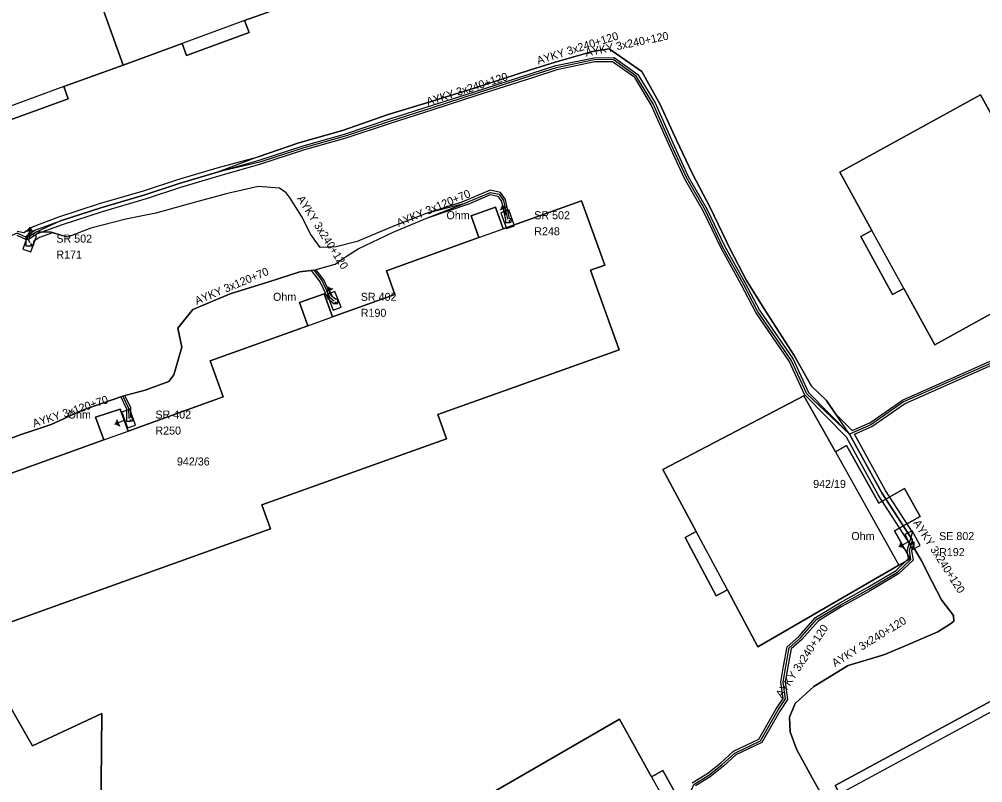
# Model space of a CAD drawing. Extents: x -793400 to -756198, y -1074141 to -1042963.
# Drawn here: x -783189.3 to -783099, y -1065232.6 to -1065161.1 of the extents above; entities that cross this region are included whole.
import ezdxf

# ---------------------------------------------------------------- set-up
doc = ezdxf.new("R2010")
doc.units = 0
for name, color, linetype in [('Parcela', 7, 'Continuous'), ('Popiskový text - Parcela', 7, 'Continuous'), ('Popiskový text - Rozpojovací skříň nn - SJZ', 7, 'Continuous'), ('Popiskový text - Rozpojovací skříň nn - Typ', 7, 'Continuous'), ('Popiskový text - Uzemnění - Odpor', 7, 'Continuous'), ('Popiskový text - Vedení nn kabelové', 7, 'Continuous'), ('Skříň', 7, 'Continuous'), ('Spojnice nn', 7, 'Continuous'), ('Stavební objekt', 7, 'Continuous'), ('Uzemnění', 7, 'Continuous'), ('Vedení nn kabelové', 7, 'Continuous')]:
    doc.layers.add(name, color=color, linetype=linetype)

msp = doc.modelspace()

# ---------------------------------------------------------------- linework, layer by layer
at = {"layer": 'Parcela'}
for points in [[(-783167.78, -1065162.31), (-783173.64, -1065164.45), (-783174.04, -1065163.34), (-783179.58, -1065165.36), (-783182.97, -1065155.88), (-783183.4, -1065154.68), (-783186.71, -1065145.42), (-783179.99, -1065143.18), (-783175.43, -1065141.67), (-783169.61, -1065139.73), (-783166.44, -1065148.61), (-783166.03, -1065149.73), (-783165.75, -1065150.51), (-783164.66, -1065153.56), (-783162.65, -1065159.19), (-783168.19, -1065161.2)], [(-783184.72, -1065168.51), (-783190.57, -1065170.64), (-783190.98, -1065169.51), (-783196.68, -1065171.59), (-783197.15, -1065170.26), (-783200.06, -1065162.08), (-783200.51, -1065160.8), (-783200.9, -1065159.71), (-783203.94, -1065151.15), (-783196.87, -1065148.8), (-783192.52, -1065147.35), (-783186.71, -1065145.42), (-783183.4, -1065154.68), (-783182.97, -1065155.88), (-783179.58, -1065165.36), (-783185.13, -1065167.38)], [(-783099.26, -1065168.14), (-783096.22, -1065173.62), (-783095.19, -1065173.05), (-783092.17, -1065178.43), (-783089.79, -1065177.11), (-783088.33, -1065179.73), (-783090.72, -1065181.05), (-783089.26, -1065183.68), (-783090.31, -1065184.26), (-783103.53, -1065191.55), (-783106.44, -1065186.28), (-783107.49, -1065186.86), (-783110.46, -1065181.42), (-783109.43, -1065180.85), (-783112.44, -1065175.39)], [(-783099.26, -1065168.14), (-783112.44, -1065175.39), (-783109.43, -1065180.85), (-783110.46, -1065181.42), (-783107.49, -1065186.86), (-783106.44, -1065186.28), (-783103.53, -1065191.55), (-783090.31, -1065184.26), (-783089.26, -1065183.68), (-783090.72, -1065181.05), (-783088.33, -1065179.73), (-783089.79, -1065177.11), (-783092.17, -1065178.43), (-783095.19, -1065173.05), (-783096.22, -1065173.62)], [(-783115.8, -1065196.34), (-783129, -1065203.24), (-783125.88, -1065209.06), (-783126.91, -1065209.61), (-783124.02, -1065215.07), (-783122.96, -1065214.5), (-783120.1, -1065219.84), (-783106.89, -1065212.2), (-783105.84, -1065211.61), (-783107.31, -1065209), (-783104.92, -1065207.65), (-783106.38, -1065205.03), (-783108.78, -1065206.38), (-783111.8, -1065201), (-783112.85, -1065201.59)], [(-783115.8, -1065196.34), (-783112.85, -1065201.59), (-783111.8, -1065201), (-783108.78, -1065206.38), (-783106.38, -1065205.03), (-783104.92, -1065207.65), (-783107.31, -1065209), (-783105.84, -1065211.61), (-783106.89, -1065212.2), (-783120.1, -1065219.84), (-783122.96, -1065214.5), (-783124.02, -1065215.07), (-783126.91, -1065209.61), (-783125.88, -1065209.06), (-783129, -1065203.24)], [(-783070.56, -1065233.47), (-783079.93, -1065216.01), (-783080.35, -1065215.23), (-783112.88, -1065232.84), (-783112.46, -1065233.62), (-783110.6, -1065237.06), (-783114.9, -1065242.82), (-783114.17, -1065245.85), (-783112.04, -1065248.11), (-783104.86, -1065247.66), (-783103, -1065251.1)], [(-783070.56, -1065233.47), (-783103, -1065251.1), (-783104.86, -1065247.66), (-783112.04, -1065248.11), (-783114.17, -1065245.85), (-783114.9, -1065242.82), (-783110.6, -1065237.06), (-783112.46, -1065233.62), (-783112.88, -1065232.84), (-783080.35, -1065215.23), (-783079.93, -1065216.01)], [(-783133.08, -1065226.62), (-783145.87, -1065234.01), (-783142.97, -1065239.2), (-783144.02, -1065239.79), (-783141, -1065245.2), (-783139.95, -1065244.61), (-783137.01, -1065249.88), (-783124.11, -1065242.68), (-783123.06, -1065242.09), (-783124.53, -1065239.48), (-783122.08, -1065238.11), (-783123.56, -1065235.46), (-783126, -1065236.83), (-783129.01, -1065231.44), (-783130.06, -1065232.03)], [(-783133.08, -1065226.62), (-783130.06, -1065232.03), (-783129.01, -1065231.44), (-783126, -1065236.83), (-783123.56, -1065235.46), (-783122.08, -1065238.11), (-783124.53, -1065239.48), (-783123.06, -1065242.09), (-783124.11, -1065242.68), (-783137.01, -1065249.88), (-783139.95, -1065244.61), (-783141, -1065245.2), (-783144.02, -1065239.79), (-783142.97, -1065239.2), (-783145.87, -1065234.01)]]:
    msp.add_lwpolyline(points, close=True, dxfattribs=at)
for points in [[(-783190.57, -1065170.64), (-783184.72, -1065168.51), (-783185.13, -1065167.38), (-783179.58, -1065165.36), (-783174.04, -1065163.34), (-783173.64, -1065164.45), (-783167.78, -1065162.31), (-783168.19, -1065161.2), (-783162.65, -1065159.19)], [(-783193.89, -1065218.87), (-783165.77, -1065208.8), (-783166.58, -1065206.56), (-783149.28, -1065200.36), (-783150.09, -1065198.1), (-783133.11, -1065192.03), (-783135.78, -1065184.58), (-783134.46, -1065184.1), (-783136.62, -1065178.07), (-783143.98, -1065180.7), (-783144.7, -1065178.67), (-783146.98, -1065179.49), (-783146.26, -1065181.52), (-783154.91, -1065184.62), (-783154.11, -1065186.85), (-783159.96, -1065188.95), (-783160.74, -1065186.78), (-783163.05, -1065187.61), (-783162.27, -1065189.77), (-783171.41, -1065193.05), (-783170.2, -1065196.43), (-783179.1, -1065199.64), (-783179.84, -1065197.58), (-783182.15, -1065198.35), (-783181.38, -1065200.47), (-783196.02, -1065205.74)], [(-783196.02, -1065205.74), (-783181.38, -1065200.47), (-783182.15, -1065198.35), (-783179.84, -1065197.58), (-783179.1, -1065199.64), (-783170.2, -1065196.43), (-783171.41, -1065193.05), (-783162.27, -1065189.77), (-783163.05, -1065187.61), (-783160.74, -1065186.78), (-783159.96, -1065188.95), (-783154.11, -1065186.85), (-783154.91, -1065184.62), (-783146.26, -1065181.52), (-783146.98, -1065179.49), (-783144.7, -1065178.67), (-783143.98, -1065180.7), (-783136.62, -1065178.07), (-783134.46, -1065184.1), (-783135.78, -1065184.58), (-783133.11, -1065192.03), (-783150.09, -1065198.1), (-783149.28, -1065200.36), (-783166.58, -1065206.56), (-783165.77, -1065208.8), (-783193.89, -1065218.87)], [(-783190.31, -1065225.18), (-783188.07, -1065229.11), (-783181.56, -1065226.08), (-783181.69, -1065239.04)], [(-783181.69, -1065239.04), (-783181.56, -1065226.08), (-783188.07, -1065229.11), (-783190.31, -1065225.18)]]:
    msp.add_lwpolyline(points, dxfattribs=at)
at = {"layer": 'Skříň'}
for points in [[(-783144.196, -1065179.191), (-783143.666, -1065180.674), (-783142.924, -1065180.409), (-783143.454, -1065178.926)], [(-783188.44, -1065181.116), (-783188.963, -1065182.602), (-783188.22, -1065182.864), (-783187.697, -1065181.378)], [(-783160.467, -1065186.854), (-783159.884, -1065188.317), (-783159.153, -1065188.026), (-783159.736, -1065186.563)], [(-783179.683, -1065197.858), (-783179.159, -1065199.344), (-783178.417, -1065199.082), (-783178.941, -1065197.596)], [(-783106.345, -1065209.336), (-783105.612, -1065210.73), (-783104.915, -1065210.364), (-783105.648, -1065208.97)]]:
    msp.add_lwpolyline(points, close=True, dxfattribs=at)
at = {"layer": 'Spojnice nn'}
for p, q in [((-783187.73, -1065181), (-783188.55, -1065181.54)), ((-783188.55, -1065181.54), (-783188.33, -1065181.99)), ((-783088.94, -1065189.13), (-783106.46, -1065196.91))]:
    msp.add_line(p, q, dxfattribs=at)
for points in [[(-783111.52, -1065199.92), (-783113.71, -1065196.75), (-783115.08, -1065195.42), (-783116.7, -1065192.55), (-783119.52, -1065188.19), (-783121.17, -1065185.54), (-783122.71, -1065182.61), (-783124.58, -1065178.71), (-783126.22, -1065175.55), (-783127.73, -1065172.38), (-783129.25, -1065169.05), (-783130.99, -1065165.96), (-783134.03, -1065163.84), (-783135.6, -1065164.1), (-783139.09, -1065165.08), (-783141.41, -1065165.81), (-783146.69, -1065167.51), (-783150.72, -1065168.78), (-783154.74, -1065169.99), (-783159.01, -1065171.48), (-783163.12, -1065172.63), (-783166.91, -1065173.95), (-783170.64, -1065175.36)], [(-783111.52, -1065199.92), (-783115.53, -1065196.16), (-783116.99, -1065192.99), (-783120.13, -1065188.42), (-783121.5, -1065185.81), (-783123.41, -1065182.37), (-783125.03, -1065178.98), (-783126.81, -1065175.9), (-783128.26, -1065172.73), (-783129.92, -1065168.98), (-783131.5, -1065166.39), (-783133.65, -1065164.85), (-783135.42, -1065164.87), (-783139, -1065165.61), (-783141.18, -1065166.32), (-783146.58, -1065168.05), (-783150.52, -1065169.32), (-783154.61, -1065170.63), (-783158.77, -1065172.02), (-783162.64, -1065173.12), (-783166.76, -1065174.46), (-783170.64, -1065175.36)], [(-783170.64, -1065175.36), (-783174.32, -1065176.45), (-783177.54, -1065177.52), (-783181.66, -1065178.72), (-783185.44, -1065179.94), (-783187.73, -1065181)], [(-783147.77, -1065178.39), (-783151.2, -1065179.27), (-783154.47, -1065180.54), (-783157.65, -1065181.87), (-783159.63, -1065182.38), (-783161.13, -1065182.45), (-783161.99, -1065181.23), (-783162.87, -1065179.51), (-783163.93, -1065177.84), (-783164.29, -1065177.32), (-783164.92, -1065176.88), (-783166.93, -1065176.73), (-783169.91, -1065177.41), (-783173.49, -1065178.4), (-783176.52, -1065179.22), (-783179.33, -1065179.79), (-783182.59, -1065180.65), (-783184.78, -1065181.47), (-783186.32, -1065181.02), (-783187.73, -1065181)], [(-783147.77, -1065178.39), (-783145.17, -1065177.28), (-783144.35, -1065177.46), (-783143.93, -1065178.04), (-783143.56, -1065179.8)], [(-783161.72, -1065184.57), (-783159.71, -1065184.02), (-783158.93, -1065183.45), (-783157.56, -1065182.58), (-783154.29, -1065181.02), (-783151.05, -1065179.66), (-783147.77, -1065178.39)], [(-783188.55, -1065181.54), (-783189.49, -1065181.12), (-783193.65, -1065182.87), (-783197.88, -1065184.02), (-783201.46, -1065185.11), (-783205.26, -1065186.3), (-783206.52, -1065187.41), (-783205.84, -1065192.14), (-783205.98, -1065194.66)], [(-783161.72, -1065184.57), (-783163.02, -1065184.73), (-783165.93, -1065185.65), (-783169.56, -1065186.79), (-783173.05, -1065188.25), (-783174.44, -1065190.01), (-783174.08, -1065191.77), (-783174.82, -1065194.37), (-783175.29, -1065194.99), (-783177.5, -1065195.82), (-783179.61, -1065196.36)], [(-783161.72, -1065184.57), (-783160.94, -1065185.58), (-783160.24, -1065187.1), (-783159.81, -1065187.44)], [(-783179.61, -1065196.36), (-783183.31, -1065197.66), (-783186.31, -1065199.04), (-783189.21, -1065199.99), (-783192.25, -1065201.11), (-783193.94, -1065201.79), (-783196.41, -1065202.39)], [(-783179.61, -1065196.36), (-783179.06, -1065197.5), (-783179.05, -1065198.47)], [(-783106.46, -1065196.91), (-783109.52, -1065199.05), (-783111.52, -1065199.92)], [(-783105.63, -1065209.85), (-783108.5, -1065205.41), (-783111.52, -1065199.92)], [(-783122.97, -1065239.78), (-783123.5, -1065238.98), (-783125.61, -1065236.09), (-783126.91, -1065234.28), (-783126.43, -1065233.45), (-783126.11, -1065232.73), (-783124.69, -1065231.86), (-783123.47, -1065230.89), (-783122.28, -1065229.8), (-783119.87, -1065228.65), (-783118.22, -1065225.76), (-783117.53, -1065224.72), (-783117.75, -1065223.16), (-783117.5, -1065221.69), (-783117.18, -1065219.94), (-783116.13, -1065219.01), (-783114.57, -1065217.27), (-783112.34, -1065215.9), (-783109.7, -1065214.44), (-783107.04, -1065212.85), (-783105.78, -1065211.66), (-783105.91, -1065210.83), (-783105.63, -1065209.85)], [(-783112.21, -1065236.25), (-783113.33, -1065235.12), (-783115.02, -1065232.13), (-783116.48, -1065229.44), (-783117.09, -1065227.82), (-783117.16, -1065226.43), (-783116.63, -1065225.17), (-783114.88, -1065223.58), (-783111.65, -1065221.59), (-783108.32, -1065220.6), (-783106.59, -1065219.89), (-783103.25, -1065218.43), (-783102.07, -1065217.71), (-783101.76, -1065217.45), (-783101.79, -1065216.92), (-783102.92, -1065215.45), (-783103.77, -1065213.77), (-783104.81, -1065211.73), (-783105.49, -1065210.57), (-783105.63, -1065209.85)]]:
    msp.add_lwpolyline(points, dxfattribs=at)
at = {"layer": 'Stavební objekt'}
for points in [[(-783168.55, -1065151.74), (-783167.38, -1065154.85), (-783164.66, -1065153.56), (-783162.65, -1065159.19), (-783168.19, -1065161.2), (-783174.04, -1065163.34), (-783179.58, -1065165.36), (-783182.97, -1065155.88), (-783166.03, -1065149.73), (-783165.75, -1065150.51)], [(-783190.98, -1065169.51), (-783196.68, -1065171.59), (-783197.15, -1065170.26), (-783200.06, -1065162.08), (-783182.97, -1065155.88), (-783179.58, -1065165.36), (-783185.13, -1065167.38)], [(-783090.31, -1065184.26), (-783103.53, -1065191.55), (-783106.44, -1065186.28), (-783109.43, -1065180.85), (-783112.44, -1065175.39), (-783099.26, -1065168.14), (-783096.22, -1065173.62)], [(-783106.89, -1065212.2), (-783120.1, -1065219.84), (-783122.96, -1065214.5), (-783125.88, -1065209.06), (-783129, -1065203.24), (-783115.8, -1065196.34), (-783112.85, -1065201.59)], [(-783070.56, -1065233.47), (-783103, -1065251.1), (-783104.86, -1065247.66), (-783110.6, -1065237.06), (-783112.46, -1065233.62), (-783079.93, -1065216.01)], [(-783124.11, -1065242.68), (-783137.01, -1065249.88), (-783139.95, -1065244.61), (-783142.97, -1065239.2), (-783145.87, -1065234.01), (-783133.08, -1065226.62), (-783130.06, -1065232.03)]]:
    msp.add_lwpolyline(points, close=True, dxfattribs=at)
msp.add_lwpolyline([(-783196.02, -1065205.74), (-783181.38, -1065200.47), (-783179.1, -1065199.64), (-783170.2, -1065196.43), (-783171.41, -1065193.05), (-783162.27, -1065189.77), (-783159.96, -1065188.95), (-783154.11, -1065186.85), (-783154.91, -1065184.62), (-783146.26, -1065181.52), (-783143.98, -1065180.7), (-783136.62, -1065178.07), (-783134.46, -1065184.1), (-783135.78, -1065184.58), (-783133.11, -1065192.03), (-783150.09, -1065198.1), (-783149.28, -1065200.36), (-783166.58, -1065206.56), (-783165.77, -1065208.8), (-783193.89, -1065218.87)], dxfattribs=at)
at = {"layer": 'Uzemnění'}
for p, q in [((-783143.89, -1065178.565), (-783144.155, -1065178.669)), ((-783144.015, -1065178.499), (-783144.108, -1065178.536)), ((-783143.633, -1065178.67), (-783144.276, -1065178.922)), ((-783143.783, -1065178.63), (-783144.193, -1065178.791)), ((-783143.704, -1065179.434), (-783143.954, -1065178.796)), ((-783187.985, -1065180.911), (-783188.676, -1065180.911)), ((-783188.11, -1065180.819), (-783188.551, -1065180.819)), ((-783188.186, -1065180.72), (-783188.471, -1065180.72)), ((-783188.279, -1065180.613), (-783188.378, -1065180.613)), ((-783188.33, -1065181.596), (-783188.33, -1065180.911)), ((-783159.936, -1065186.314), (-783160.566, -1065186.597)), ((-783160.087, -1065186.282), (-783160.49, -1065186.462)), ((-783160.198, -1065186.222), (-783160.458, -1065186.338)), ((-783160.326, -1065186.162), (-783160.417, -1065186.203)), ((-783159.971, -1065187.081), (-783160.251, -1065186.456)), ((-783180.349, -1065198.931), (-783180.312, -1065199.023)), ((-783180.284, -1065198.805), (-783180.178, -1065199.07)), ((-783180.219, -1065198.698), (-783180.056, -1065199.107)), ((-783180.18, -1065198.547), (-783179.925, -1065199.19)), ((-783179.416, -1065198.615), (-783180.052, -1065198.868)), ((-783106.782, -1065210.153), (-783106.593, -1065210.551)), ((-783106.753, -1065210.001), (-783106.456, -1065210.625)), ((-783105.985, -1065210.019), (-783106.604, -1065210.313)), ((-783106.896, -1065210.394), (-783106.853, -1065210.484)), ((-783106.839, -1065210.265), (-783106.717, -1065210.522))]:
    msp.add_line(p, q, dxfattribs=at)
at = {"layer": 'Vedení nn kabelové'}
for points in [[(-783189.488, -1065180.902), (-783188.88, -1065181.039), (-783188.06, -1065180.499), (-783185.586, -1065179.567), (-783181.777, -1065178.338), (-783177.659, -1065177.138), (-783174.44, -1065176.068), (-783170.754, -1065174.977), (-783166.91, -1065173.95), (-783163.12, -1065172.63), (-783159.01, -1065171.48), (-783154.74, -1065169.99), (-783150.72, -1065168.78), (-783146.69, -1065167.51), (-783141.41, -1065165.81), (-783139.09, -1065165.08), (-783135.6, -1065164.1), (-783134.03, -1065163.84), (-783130.99, -1065165.96), (-783129.25, -1065169.05), (-783127.73, -1065172.38), (-783126.22, -1065175.55), (-783124.58, -1065178.71), (-783122.71, -1065182.61), (-783121.17, -1065185.54), (-783119.52, -1065188.19), (-783116.7, -1065192.55), (-783115.08, -1065195.42), (-783113.71, -1065196.75), (-783112.816, -1065198.044), (-783111.277, -1065199.596), (-783109.618, -1065198.875), (-783106.559, -1065196.735), (-783089.071, -1065188.969)], [(-783105.518, -1065210.028), (-783105.518, -1065210.198), (-783105.881, -1065210.198), (-783108.844, -1065205.615), (-783111.804, -1065200.202), (-783115.649, -1065196.323), (-783115.695, -1065196.279), (-783117.165, -1065193.089), (-783120.302, -1065188.523), (-783121.676, -1065185.905), (-783123.588, -1065182.462), (-783125.207, -1065179.073), (-783126.988, -1065175.992), (-783128.442, -1065172.812), (-783130.098, -1065169.073), (-783131.65, -1065166.529), (-783133.713, -1065165.051), (-783135.398, -1065165.07), (-783138.949, -1065165.804), (-783141.118, -1065166.51), (-783146.519, -1065168.24), (-783150.459, -1065169.51), (-783154.548, -1065170.82), (-783158.711, -1065172.211), (-783162.582, -1065173.311), (-783166.706, -1065174.653), (-783170.526, -1065175.744), (-783174.2, -1065176.832), (-783177.421, -1065177.902), (-783181.543, -1065179.102), (-783185.294, -1065180.313), (-783187.62, -1065181.167), (-783188.44, -1065181.707), (-783188.632, -1065181.723), (-783189.492, -1065181.338)], [(-783188.16, -1065182.079), (-783188.16, -1065182.315), (-783188.66, -1065182.315), (-783188.66, -1065181.373), (-783187.84, -1065180.833), (-783185.44, -1065179.94), (-783181.66, -1065178.72), (-783177.54, -1065177.52), (-783174.32, -1065176.45), (-783170.64, -1065175.36), (-783166.822, -1065174.27), (-783162.698, -1065172.929), (-783158.829, -1065171.829), (-783154.672, -1065170.44), (-783150.581, -1065169.13), (-783146.641, -1065167.86), (-783141.242, -1065166.13), (-783139.051, -1065165.416), (-783135.442, -1065164.67), (-783133.587, -1065164.649), (-783131.35, -1065166.251), (-783129.742, -1065168.887), (-783128.078, -1065172.648), (-783126.632, -1065175.808), (-783124.853, -1065178.887), (-783123.232, -1065182.278), (-783121.324, -1065185.715), (-783119.958, -1065188.316), (-783116.816, -1065192.891), (-783115.365, -1065196.041), (-783111.52, -1065199.92), (-783108.5, -1065205.41), (-783105.668, -1065209.791), (-783105.668, -1065210.173), (-783105.543, -1065210.173), (-783105.543, -1065210.028)], [(-783143.415, -1065179.89), (-783143.415, -1065180.06), (-783143.226, -1065180.06), (-783143.226, -1065179.759), (-783143.364, -1065179.759), (-783143.743, -1065177.957), (-783144.233, -1065177.281), (-783145.19, -1065177.071), (-783147.848, -1065178.206), (-783151.2, -1065179.27), (-783154.47, -1065180.54), (-783157.65, -1065181.87), (-783159.63, -1065182.38), (-783161.13, -1065182.45), (-783161.99, -1065181.23), (-783162.87, -1065179.51), (-783163.93, -1065177.84), (-783164.29, -1065177.32), (-783164.92, -1065176.88), (-783166.93, -1065176.73), (-783169.91, -1065177.41), (-783173.49, -1065178.4), (-783176.52, -1065179.22), (-783179.33, -1065179.79), (-783182.59, -1065180.65), (-783184.78, -1065181.47), (-783186.192, -1065181.058), (-783187.4, -1065181.501), (-783187.979, -1065181.882), (-783187.979, -1065182.234), (-783188.185, -1065182.234), (-783188.185, -1065182.079)], [(-783159.652, -1065187.529), (-783159.652, -1065187.681), (-783159.472, -1065187.681), (-783159.472, -1065187.283), (-783159.686, -1065187.283), (-783160.078, -1065186.973), (-783160.768, -1065185.476), (-783161.511, -1065184.513), (-783159.71, -1065184.02), (-783158.93, -1065183.45), (-783157.56, -1065182.58), (-783154.29, -1065181.02), (-783151.05, -1065179.66), (-783147.105, -1065178.323), (-783145.15, -1065177.489), (-783144.467, -1065177.639), (-783144.117, -1065178.123), (-783143.756, -1065179.841), (-783143.756, -1065180.118), (-783143.39, -1065180.118), (-783143.39, -1065179.89)], [(-783178.917, -1065198.559), (-783178.917, -1065198.693), (-783178.708, -1065198.693), (-783178.708, -1065198.372), (-783178.851, -1065198.372), (-783178.861, -1065197.453), (-783179.412, -1065196.309), (-783177.5, -1065195.82), (-783175.29, -1065194.99), (-783174.82, -1065194.37), (-783174.08, -1065191.77), (-783174.44, -1065190.01), (-783173.05, -1065188.25), (-783169.56, -1065186.79), (-783165.93, -1065185.65), (-783163.02, -1065184.73), (-783161.951, -1065184.598), (-783161.112, -1065185.684), (-783160.402, -1065187.227), (-783159.934, -1065187.597), (-783159.934, -1065187.683), (-783159.677, -1065187.683), (-783159.677, -1065187.529)], [(-783126.268, -1065232.592), (-783124.805, -1065231.696), (-783123.6, -1065230.738), (-783122.393, -1065229.632), (-783120.013, -1065228.496), (-783118.39, -1065225.655), (-783117.739, -1065224.673), (-783117.952, -1065223.157), (-783117.697, -1065221.655), (-783117.364, -1065219.836), (-783116.271, -1065218.868), (-783114.699, -1065217.115), (-783112.441, -1065215.727), (-783109.8, -1065214.267), (-783107.161, -1065212.69), (-783105.994, -1065211.587), (-783106.114, -1065210.817), (-783105.822, -1065209.795), (-783105.628, -1065209.116), (-783108.156, -1065205.205), (-783111.055, -1065199.936), (-783109.422, -1065199.225), (-783106.361, -1065197.085), (-783088.809, -1065189.291)], [(-783195.578, -1065204.299), (-783195.578, -1065204.434), (-783195.378, -1065204.434), (-783195.378, -1065204.123), (-783195.53, -1065204.123), (-783195.834, -1065203.495), (-783196.215, -1065202.343), (-783193.94, -1065201.79), (-783192.25, -1065201.11), (-783189.21, -1065199.99), (-783186.31, -1065199.04), (-783183.31, -1065197.66), (-783179.8, -1065196.427), (-783179.26, -1065197.547), (-783179.25, -1065198.472), (-783179.25, -1065198.714), (-783178.893, -1065198.714), (-783178.893, -1065198.559)], [(-783105.568, -1065210.028), (-783105.568, -1065210.082), (-783105.568, -1065210.361), (-783105.706, -1065210.843), (-783105.566, -1065211.733), (-783106.919, -1065213.01), (-783109.6, -1065214.613), (-783112.239, -1065216.073), (-783114.441, -1065217.425), (-783115.989, -1065219.152), (-783116.996, -1065220.044), (-783117.303, -1065221.725), (-783117.548, -1065223.163), (-783117.321, -1065224.767), (-783118.05, -1065225.865), (-783119.727, -1065228.804), (-783122.167, -1065229.968), (-783123.34, -1065231.042), (-783124.575, -1065232.024), (-783125.953, -1065232.868)], [(-783105.493, -1065210.028), (-783105.493, -1065210.373), (-783105.493, -1065210.555), (-783105.49, -1065210.57), (-783104.81, -1065211.73), (-783103.77, -1065213.77), (-783102.92, -1065215.45), (-783101.79, -1065216.92), (-783101.76, -1065217.45), (-783102.07, -1065217.71), (-783103.25, -1065218.43), (-783106.59, -1065219.89), (-783108.32, -1065220.6), (-783111.65, -1065221.59), (-783114.88, -1065223.58), (-783116.63, -1065225.17), (-783117.16, -1065226.43), (-783117.09, -1065227.82), (-783116.48, -1065229.44), (-783115.02, -1065232.13), (-783113.33, -1065235.12)]]:
    msp.add_lwpolyline(points, dxfattribs=at)

# ---------------------------------------------------------------- texts
at = {"layer": 'Popiskový text - Parcela'}
for s, p in [('942/36', (-783174.535, -1065202.865)), ('942/19', (-783114.928, -1065204.966))]:
    msp.add_text(s, height=0.75, dxfattribs=at).set_placement(p)
at = {"layer": 'Popiskový text - Rozpojovací skříň nn - SJZ'}
for s, p in [('R248', (-783141.06, -1065181.3)), ('R171', (-783185.83, -1065183.49)), ('R190', (-783157.31, -1065188.94)), ('R250', (-783176.55, -1065199.97)), ('R192', (-783103.13, -1065211.35))]:
    msp.add_text(s, height=0.75, dxfattribs=at).set_placement(p)
at = {"layer": 'Popiskový text - Rozpojovací skříň nn - Typ'}
for s, p in [('SR 502', (-783141.06, -1065179.8)), ('SR 502', (-783185.83, -1065181.99)), ('SR 402', (-783157.31, -1065187.44)), ('SR 402', (-783176.55, -1065198.47)), ('SE 802', (-783103.13, -1065209.85))]:
    msp.add_text(s, height=0.75, dxfattribs=at).set_placement(p)
at = {"layer": 'Popiskový text - Uzemnění - Odpor'}
for p in [(-783149.56, -1065179.8), (-783165.81, -1065187.44), (-783185.05, -1065198.47), (-783111.63, -1065209.85)]:
    msp.add_text(' Ohm', height=0.75, dxfattribs=at).set_placement(p)
at = {"layer": 'Popiskový text - Vedení nn kabelové'}
for s, rotation, p in [('AYKY 3x240+120', 17.47521, (-783140.683, -1065165.319)), ('AYKY 3x240+120', 11.68834, (-783136.198, -1065164.571)), ('AYKY 3x240+120', 17.76169, (-783151.029, -1065169.168)), ('AYKY 3x120+70', 22.74642, (-783153.769, -1065180.53)), ('AYKY 3x240+120', 302.40712, (-783163.321, -1065177.867)), ('AYKY 3x120+70', 22.68913, (-783172.672, -1065187.821)), ('AYKY 3x120+70', 18.16276, (-783187.918, -1065199.304)), ('AYKY 3x240+120', 302.86549, (-783105.597, -1065208.243)), ('AYKY 3x240+120', 31.62727, (-783112.889, -1065221.766)), ('AYKY 3x240+120', 56.43634, (-783117.871, -1065224.691))]:
    msp.add_text(s, height=0.75, rotation=rotation, dxfattribs=at).set_placement(p)

doc.saveas('drawing.dxf')
